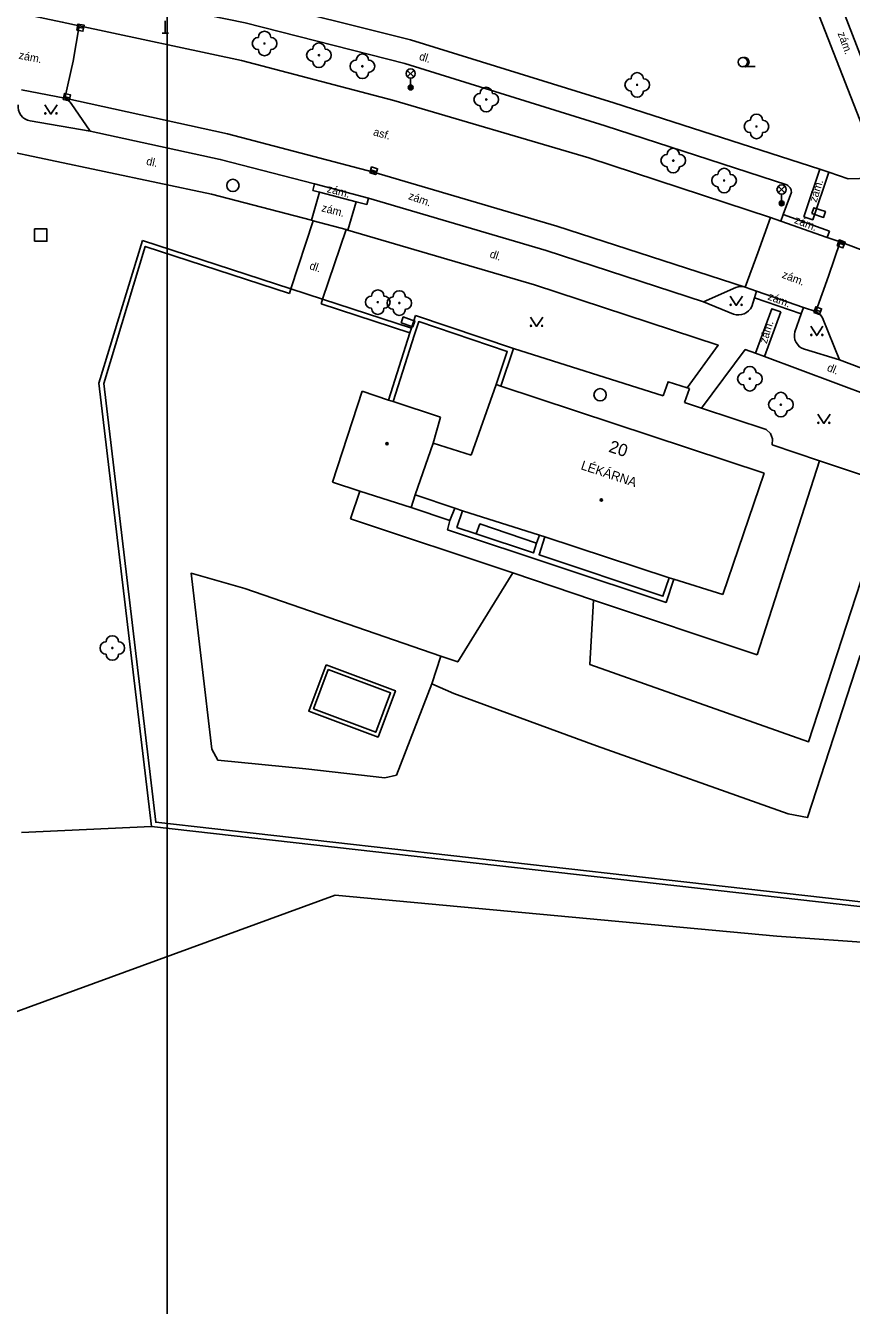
# Model space of a CAD drawing. Extents: x -598341 to -594502, y -1162301 to -1161406.
# Drawn here: x -594948.6 to -594881.5, y -1161634.4 to -1161530.4 of the extents above; entities that cross this region are included whole.
import ezdxf

# ---------------------------------------------------------------- set-up
doc = ezdxf.new("R2010")
doc.units = 0
for name, color, linetype in [('OKRAJ', 7, 'Continuous'), ('Vrstva 10', 7, 'Continuous'), ('Vrstva 11', 7, 'Continuous'), ('Vrstva 22', 7, 'Continuous'), ('Vrstva 24', 7, 'Continuous'), ('Vrstva 26', 7, 'Continuous'), ('Vrstva 27', 7, 'Continuous'), ('Vrstva 33', 7, 'Continuous'), ('Vrstva 34', 7, 'Continuous'), ('Vrstva 36', 7, 'Continuous'), ('Vrstva 39', 7, 'Continuous'), ('Vrstva 40', 7, 'Continuous'), ('Vrstva 41', 7, 'Continuous'), ('Vrstva 46', 7, 'Continuous'), ('Vrstva 5', 7, 'Continuous'), ('Vrstva 6', 7, 'Continuous'), ('Vrstva 7', 7, 'Continuous'), ('Vrstva 8', 7, 'Continuous')]:
    doc.layers.add(name, color=color, linetype=linetype)

msp = doc.modelspace()

# ---------------------------------------------------------------- linework, layer by layer
at = {"layer": 'OKRAJ'}
msp.add_line((-594937.09, -1161998.72), (-594937.09, -1161428.48), dxfattribs=at)
at = {"layer": 'Vrstva 10'}
msp.add_line((-594948.93, -1161535.65), (-594945.39, -1161536.35), dxfattribs=at)
for points in [[(-594948.43, -1161529.56), (-594945.61, -1161530.16), (-594944.23, -1161530.46)], [(-594944.23, -1161530.46), (-594931.04, -1161533.27), (-594918.67, -1161536.54), (-594902.85, -1161541.18), (-594888.08, -1161546.04)], [(-594945.39, -1161536.35), (-594945.32, -1161536.39), (-594945.18, -1161536.49), (-594945.12, -1161536.54), (-594945, -1161536.65), (-594944.89, -1161536.78)], [(-594944.89, -1161536.78), (-594943.35, -1161539.01)], [(-594943.35, -1161539.01), (-594932.77, -1161541.31), (-594925.12, -1161543.29)], [(-594925.12, -1161543.29), (-594920.73, -1161544.47)], [(-594920.73, -1161544.47), (-594906.3, -1161548.72), (-594893.52, -1161552.88)], [(-594888.08, -1161546.04), (-594887.24, -1161546.32)], [(-594887.24, -1161546.32), (-594883.47, -1161547.65)], [(-594883.47, -1161547.65), (-594882.42, -1161548.02)], [(-594882.42, -1161548.02), (-594869.63, -1161552.83), (-594857.55, -1161557.7), (-594847.56, -1161561.8)], [(-594893.52, -1161552.88), (-594890.9, -1161551.71)], [(-594890.14, -1161551.69), (-594890.23, -1161551.67), (-594890.43, -1161551.64), (-594890.62, -1161551.65), (-594890.71, -1161551.66), (-594890.9, -1161551.71)], [(-594890.14, -1161551.69), (-594889.23, -1161552.02)], [(-594889.23, -1161552.02), (-594885.41, -1161553.34)], [(-594885.41, -1161553.34), (-594884.41, -1161553.67)], [(-594883.87, -1161554.18), (-594883.92, -1161554.1), (-594884.03, -1161553.95), (-594884.17, -1161553.82), (-594884.33, -1161553.71), (-594884.41, -1161553.67)], [(-594883.87, -1161554.18), (-594882.48, -1161557.59)], [(-594882.48, -1161557.59), (-594876.89, -1161559.7)]]:
    msp.add_lwpolyline(points, dxfattribs=at)
at = {"layer": 'Vrstva 11'}
for p, q in [((-594925.26, -1161543.83), (-594925.12, -1161543.29)), ((-594925.37, -1161546.25), (-594924.72, -1161543.97)), ((-594925.26, -1161543.83), (-594924.72, -1161543.97)), ((-594924.72, -1161543.97), (-594921.73, -1161544.76)), ((-594920.87, -1161544.99), (-594920.73, -1161544.47)), ((-594922.4, -1161547.06), (-594921.73, -1161544.76)), ((-594921.73, -1161544.76), (-594920.87, -1161544.99)), ((-594883.29, -1161547.13), (-594883.47, -1161547.65)), ((-594916.93, -1161568.56), (-594913.73, -1161569.65)), ((-594906.84, -1161571.83), (-594907.08, -1161572.49)), ((-594914.86, -1161581.67), (-594915.6, -1161583.91)), ((-594948.92, -1161595.98), (-594938.37, -1161595.51)), ((-595005.48, -1161631.04), (-594923.44, -1161601.08)), ((-594923.44, -1161601.08), (-594887.56, -1161604.4)), ((-594887.56, -1161604.4), (-594876.36, -1161605.19))]:
    msp.add_line(p, q, dxfattribs=at)
for points in [[(-594892.88, -1161515.52), (-594886.22, -1161524.3), (-594878.99, -1161542.82)], [(-594877.05, -1161542.53), (-594884.56, -1161523.05)], [(-594884.07, -1161542.11), (-594900.82, -1161536.72), (-594917.31, -1161531.6), (-594930.46, -1161528.3), (-594947.93, -1161524.68)], [(-594947.38, -1161526.82), (-594930.76, -1161530.22), (-594917.78, -1161533.52), (-594901.5, -1161538.59), (-594886.76, -1161543.38)], [(-594944.23, -1161530.46), (-594944.73, -1161533.33), (-594945.39, -1161536.35)], [(-594949.18, -1161536.87), (-594949.19, -1161537.1), (-594949.16, -1161537.32), (-594949.09, -1161537.53), (-594948.97, -1161537.73), (-594948.82, -1161537.9), (-594948.64, -1161538.03), (-594948.44, -1161538.13), (-594948.22, -1161538.19)], [(-594945.39, -1161536.35), (-594932.19, -1161539.24), (-594920.34, -1161542.36), (-594905.45, -1161546.73), (-594890.14, -1161551.69)], [(-594948.22, -1161538.19), (-594943.35, -1161539.01)], [(-594950.95, -1161540.45), (-594933.48, -1161544.15), (-594925.37, -1161546.25)], [(-594884.07, -1161542.11), (-594885.38, -1161545.98)], [(-594883.34, -1161542.35), (-594884.65, -1161546.22), (-594885.38, -1161545.98)], [(-594883.34, -1161542.35), (-594884.07, -1161542.11)], [(-594878.99, -1161542.82), (-594881.77, -1161542.88), (-594883.34, -1161542.35)], [(-594886.39, -1161543.97), (-594886.4, -1161543.88), (-594886.41, -1161543.79), (-594886.49, -1161543.62), (-594886.61, -1161543.48), (-594886.68, -1161543.42), (-594886.76, -1161543.38)], [(-594886.39, -1161543.97), (-594887.05, -1161545.8)], [(-594925.22, -1161546.29), (-594927.03, -1161551.83)], [(-594925.37, -1161546.25), (-594925.22, -1161546.29)], [(-594925.22, -1161546.29), (-594922.54, -1161547.02)], [(-594890.14, -1161551.69), (-594889.1, -1161548.9), (-594888.08, -1161546.04)], [(-594887.05, -1161545.8), (-594887.24, -1161546.32)], [(-594887.05, -1161545.8), (-594883.29, -1161547.13)], [(-594924.47, -1161552.67), (-594922.54, -1161547.02)], [(-594922.54, -1161547.02), (-594922.4, -1161547.06)], [(-594922.4, -1161547.06), (-594907.25, -1161551.51), (-594892.32, -1161556.41), (-594894.86, -1161559.87)], [(-594882.42, -1161548.02), (-594883.38, -1161550.8), (-594884.41, -1161553.67)], [(-594889.6, -1161553.25), (-594889.39, -1161552.55)], [(-594889.39, -1161552.55), (-594889.23, -1161552.02)], [(-594889.39, -1161552.55), (-594885.59, -1161553.86)], [(-594893.52, -1161552.88), (-594891.09, -1161553.88)], [(-594891.09, -1161553.88), (-594890.88, -1161553.93), (-594890.65, -1161553.95), (-594890.43, -1161553.92), (-594890.22, -1161553.85), (-594890.03, -1161553.75), (-594889.86, -1161553.61), (-594889.71, -1161553.44), (-594889.6, -1161553.25)], [(-594889.31, -1161557.06), (-594887.98, -1161553.45), (-594887.24, -1161553.69)], [(-594888.58, -1161557.32), (-594887.24, -1161553.69)], [(-594885.59, -1161553.86), (-594886.1, -1161555.31)], [(-594885.41, -1161553.34), (-594885.59, -1161553.86)], [(-594886.1, -1161555.31), (-594886.14, -1161555.53), (-594886.14, -1161555.76), (-594886.1, -1161555.98), (-594886.01, -1161556.18), (-594885.72, -1161556.53), (-594885.53, -1161556.65), (-594885.32, -1161556.73)], [(-594893.7, -1161561.53), (-594890.13, -1161556.76), (-594889.31, -1161557.06)], [(-594885.32, -1161556.73), (-594882.48, -1161557.59)], [(-594889.31, -1161557.06), (-594888.58, -1161557.32)], [(-594888.58, -1161557.32), (-594876.97, -1161561.65)], [(-594911.99, -1161571.72), (-594913.55, -1161571.2), (-594913.1, -1161569.85)], [(-594914.14, -1161570.64), (-594914.31, -1161571.41), (-594896.56, -1161577.3), (-594895.93, -1161575.42)], [(-594907.08, -1161572.49), (-594911.69, -1161570.92), (-594911.99, -1161571.72)], [(-594907.08, -1161572.49), (-594907.32, -1161573.28), (-594911.99, -1161571.72)], [(-594896.32, -1161575.3), (-594896.82, -1161576.8), (-594906.88, -1161573.43), (-594906.4, -1161571.98)], [(-594874.66, -1161583.45), (-594873.16, -1161583.94), (-594871.07, -1161577.48), (-594880.38, -1161574.42), (-594884.99, -1161588.62), (-594902.75, -1161582.34), (-594902.45, -1161577.11)], [(-594914.86, -1161581.67), (-594930.79, -1161576.17), (-594935.14, -1161574.93), (-594933.46, -1161589.21), (-594932.98, -1161590.1), (-594925.82, -1161590.81), (-594919.41, -1161591.55), (-594918.47, -1161591.32), (-594915.6, -1161583.91)], [(-594909.02, -1161574.9), (-594913.48, -1161582.13), (-594914.86, -1161581.67)], [(-594915.6, -1161583.91), (-594913.8, -1161584.7), (-594902.21, -1161588.95), (-594886.66, -1161594.48), (-594885.07, -1161594.77), (-594880.79, -1161581.62), (-594878.77, -1161582.23)], [(-594924.18, -1161582.36), (-594918.55, -1161584.47), (-594919.96, -1161588.23), (-594925.59, -1161586.12), (-594924.18, -1161582.36)], [(-594924.01, -1161582.75), (-594918.94, -1161584.65), (-594920.14, -1161587.84), (-594925.2, -1161585.94), (-594924.01, -1161582.75)]]:
    msp.add_lwpolyline(points, dxfattribs=at)
at = {"layer": 'Vrstva 22'}
for centre in [(-594929.18, -1161531.9), (-594924.76, -1161532.85), (-594921.23, -1161533.75), (-594898.91, -1161535.26), (-594911.17, -1161536.45), (-594889.22, -1161538.64), (-594895.98, -1161541.41), (-594891.85, -1161543.03), (-594919.98, -1161552.91), (-594918.23, -1161552.98), (-594889.76, -1161559.13), (-594887.24, -1161561.23), (-594941.54, -1161581)]:
    msp.add_circle(centre, 0.05, dxfattribs=at)
for centre, start, end in [((-594929.18, -1161531.4), 0, 180), ((-594929.68, -1161531.9), 90, 270), ((-594928.68, -1161531.9), 270, 90), ((-594924.76, -1161532.35), 0, 180), ((-594929.18, -1161532.4), 180, 0), ((-594925.26, -1161532.85), 90, 270), ((-594924.26, -1161532.85), 270, 90), ((-594921.23, -1161533.25), 0, 180), ((-594924.76, -1161533.35), 180, 0), ((-594921.73, -1161533.75), 90, 270), ((-594920.73, -1161533.75), 270, 90), ((-594921.23, -1161534.25), 180, 0), ((-594899.41, -1161535.26), 90, 270), ((-594898.91, -1161534.76), 0, 180), ((-594898.41, -1161535.26), 270, 90), ((-594911.67, -1161536.45), 90, 270), ((-594911.17, -1161535.95), 0, 180), ((-594910.67, -1161536.45), 270, 90), ((-594898.91, -1161535.76), 180, 0), ((-594911.17, -1161536.95), 180, 0), ((-594889.72, -1161538.64), 90, 270), ((-594889.22, -1161538.14), 0, 180), ((-594888.72, -1161538.64), 270, 90), ((-594889.22, -1161539.14), 180, 0), ((-594896.48, -1161541.41), 90, 270), ((-594895.98, -1161540.91), 0, 180), ((-594895.48, -1161541.41), 270, 90), ((-594895.98, -1161541.91), 180, 0), ((-594891.85, -1161542.53), 0, 180), ((-594892.35, -1161543.03), 90, 270), ((-594891.35, -1161543.03), 270, 90), ((-594891.85, -1161543.53), 180, 0), ((-594920.48, -1161552.91), 90, 270), ((-594919.98, -1161552.41), 0, 180), ((-594919.48, -1161552.91), 270, 90), ((-594918.73, -1161552.98), 90, 270), ((-594918.23, -1161552.48), 0, 180), ((-594917.73, -1161552.98), 270, 90), ((-594919.98, -1161553.41), 180, 0), ((-594918.23, -1161553.48), 180, 0), ((-594890.26, -1161559.13), 90, 270), ((-594889.76, -1161558.63), 0, 180), ((-594889.26, -1161559.13), 270, 90), ((-594889.76, -1161559.63), 180, 0), ((-594887.74, -1161561.23), 90, 270), ((-594887.24, -1161560.73), 0, 180), ((-594886.74, -1161561.23), 270, 90), ((-594887.24, -1161561.73), 180, 0), ((-594942.04, -1161581), 90, 270), ((-594941.54, -1161580.5), 0, 180), ((-594941.04, -1161581), 270, 90), ((-594941.54, -1161581.5), 180, 0)]:
    msp.add_arc(centre, 0.5, start, end, dxfattribs=at)
at = {"layer": 'Vrstva 24'}
for points in [[(-594884.72, -1161545.71), (-594883.77, -1161546.02), (-594883.62, -1161545.55), (-594884.57, -1161545.24)], [(-594918.07, -1161554.58), (-594917.13, -1161554.91), (-594916.97, -1161554.44), (-594917.91, -1161554.11)]]:
    msp.add_lwpolyline(points, close=True, dxfattribs=at)
at = {"layer": 'Vrstva 26'}
msp.add_lwpolyline([(-594947.86, -1161547.96), (-594946.86, -1161547.96), (-594946.86, -1161546.96), (-594947.86, -1161546.96)], close=True, dxfattribs=at)
at = {"layer": 'Vrstva 27'}
for p, q in [((-594944.38, -1161530.56), (-594943.88, -1161530.66)), ((-594945.48, -1161536.2), (-594945, -1161536.3)), ((-594920.55, -1161542.17), (-594920.07, -1161542.31)), ((-594882.59, -1161548.1), (-594882.11, -1161548.26)), ((-594884.49, -1161553.52), (-594884.01, -1161553.68))]:
    msp.add_line(p, q, dxfattribs=at)
for points in [[(-594944.42, -1161530.81), (-594943.93, -1161530.9), (-594943.84, -1161530.41), (-594944.33, -1161530.32)], [(-594945.54, -1161536.44), (-594945.05, -1161536.55), (-594944.94, -1161536.06), (-594945.43, -1161535.95)], [(-594920.62, -1161542.41), (-594920.14, -1161542.55), (-594920, -1161542.07), (-594920.48, -1161541.93)], [(-594882.67, -1161548.33), (-594882.2, -1161548.5), (-594882.03, -1161548.03), (-594882.5, -1161547.86)], [(-594884.57, -1161553.75), (-594884.1, -1161553.92), (-594883.93, -1161553.45), (-594884.4, -1161553.28)]]:
    msp.add_lwpolyline(points, close=True, dxfattribs=at)
for centre in [(-594931.75, -1161543.43), (-594901.92, -1161560.43)]:
    msp.add_circle(centre, 0.5, dxfattribs=at)
at = {"layer": 'Vrstva 33'}
for p, q in [((-594917.58, -1161534.61), (-594917.05, -1161534.08)), ((-594917.58, -1161534.08), (-594917.05, -1161534.61)), ((-594917.31, -1161534.72), (-594917.31, -1161535.47)), ((-594887.45, -1161544.02), (-594886.92, -1161543.49)), ((-594887.45, -1161543.49), (-594886.92, -1161544.02)), ((-594887.18, -1161544.13), (-594887.18, -1161544.88))]:
    msp.add_line(p, q, dxfattribs=at)
for centre, radius in [((-594917.31, -1161534.34), 0.375), ((-594917.31, -1161535.47), 0.2), ((-594917.31, -1161535.47), 0.145), ((-594917.31, -1161535.47), 0.0876), ((-594887.18, -1161543.76), 0.375), ((-594887.18, -1161544.88), 0.2), ((-594887.18, -1161544.88), 0.145), ((-594887.18, -1161544.88), 0.0876)]:
    msp.add_circle(centre, radius, dxfattribs=at)
at = {"layer": 'Vrstva 34'}
for p, q in [((-594937.24, -1161530.05), (-594937.24, -1161531.07)), ((-594937.49, -1161531.07), (-594936.99, -1161531.07))]:
    msp.add_line(p, q, dxfattribs=at)
at = {"layer": 'Vrstva 36'}
msp.add_line((-594890.33, -1161533.78), (-594889.33, -1161533.78), dxfattribs=at)
for points in [[(-594947.03, -1161536.88), (-594946.53, -1161537.63), (-594946.03, -1161536.88)], [(-594891.37, -1161552.43), (-594890.87, -1161553.18), (-594890.37, -1161552.43)], [(-594907.58, -1161554.13), (-594907.08, -1161554.88), (-594906.58, -1161554.13)], [(-594884.82, -1161554.87), (-594884.32, -1161555.62), (-594883.82, -1161554.87)], [(-594884.25, -1161562.01), (-594883.75, -1161562.76), (-594883.25, -1161562.01)]]:
    msp.add_lwpolyline(points, dxfattribs=at)
for centre, radius in [((-594890.33, -1161533.41), 0.375), ((-594946.98, -1161537.58), 0.05), ((-594946.08, -1161537.58), 0.05), ((-594891.32, -1161553.13), 0.05), ((-594890.42, -1161553.13), 0.05), ((-594907.53, -1161554.83), 0.05), ((-594906.63, -1161554.83), 0.05), ((-594884.77, -1161555.57), 0.05), ((-594883.87, -1161555.57), 0.05), ((-594884.2, -1161562.71), 0.05), ((-594883.3, -1161562.71), 0.05)]:
    msp.add_circle(centre, radius, dxfattribs=at)
msp.add_arc((-594890.2, -1161533.41), 0.375, 260.4059, 99.5941, dxfattribs=at)
at = {"layer": 'Vrstva 39'}
for centre, radius in [((-594919.23, -1161564.4), 0.09), ((-594919.23, -1161564.4), 0.0398), ((-594901.82, -1161568.97), 0.09), ((-594901.82, -1161568.97), 0.0398)]:
    msp.add_circle(centre, radius, dxfattribs=at)
at = {"layer": 'Vrstva 5'}
for p, q in [((-594912.39, -1161565.34), (-594910.36, -1161559.6)), ((-594910.36, -1161559.6), (-594909.98, -1161559.73)), ((-594909.98, -1161559.73), (-594888.59, -1161566.8)), ((-594923.66, -1161567.54), (-594921.26, -1161560.15)), ((-594921.26, -1161560.15), (-594919.1, -1161560.87)), ((-594919.1, -1161560.87), (-594918.72, -1161560.99)), ((-594918.72, -1161560.99), (-594914.88, -1161562.26)), ((-594914.88, -1161562.26), (-594915.49, -1161564.36)), ((-594916.93, -1161568.56), (-594915.49, -1161564.36)), ((-594915.49, -1161564.36), (-594912.39, -1161565.34)), ((-594888.59, -1161566.8), (-594891.96, -1161576.65)), ((-594921.43, -1161568.26), (-594923.66, -1161567.54)), ((-594917.28, -1161569.59), (-594921.43, -1161568.26)), ((-594917.28, -1161569.59), (-594916.93, -1161568.56)), ((-594914.14, -1161570.64), (-594917.28, -1161569.59)), ((-594913.73, -1161569.65), (-594914.14, -1161570.64)), ((-594913.1, -1161569.85), (-594913.73, -1161569.65)), ((-594906.84, -1161571.83), (-594913.1, -1161569.85)), ((-594906.4, -1161571.98), (-594906.84, -1161571.83)), ((-594896.32, -1161575.3), (-594906.4, -1161571.98)), ((-594895.93, -1161575.42), (-594896.32, -1161575.3)), ((-594891.96, -1161576.65), (-594895.93, -1161575.42))]:
    msp.add_line(p, q, dxfattribs=at)
at = {"layer": 'Vrstva 6'}
msp.add_line((-594893.7, -1161561.53), (-594895.08, -1161561.06), dxfattribs=at)
at = {"layer": 'Vrstva 7'}
for p, q in [((-594939.08, -1161547.89), (-594942.65, -1161559.48)), ((-594927.03, -1161551.83), (-594939.08, -1161547.89)), ((-594927.15, -1161552.21), (-594927.03, -1161551.83)), ((-594924.59, -1161553.05), (-594924.47, -1161552.67)), ((-594917.24, -1161555.03), (-594924.47, -1161552.67)), ((-594916.91, -1161553.98), (-594917.24, -1161555.03)), ((-594908.97, -1161556.66), (-594916.91, -1161553.98)), ((-594917.37, -1161555.41), (-594919.1, -1161560.87)), ((-594917.24, -1161555.03), (-594917.37, -1161555.41)), ((-594909.98, -1161559.73), (-594908.97, -1161556.66)), ((-594942.65, -1161559.48), (-594938.37, -1161595.51)), ((-594894.67, -1161559.92), (-594895.08, -1161561.06)), ((-594894.86, -1161559.87), (-594894.67, -1161559.92)), ((-594889.17, -1161581.55), (-594884.11, -1161565.79)), ((-594921.43, -1161568.26), (-594922.19, -1161570.5)), ((-594922.19, -1161570.5), (-594909.02, -1161574.9)), ((-594909.02, -1161574.9), (-594902.45, -1161577.11)), ((-594902.45, -1161577.11), (-594889.17, -1161581.55)), ((-594938.37, -1161595.51), (-594875.43, -1161602.61))]:
    msp.add_line(p, q, dxfattribs=at)
for points in [[(-594875.7, -1161602.18), (-594938.01, -1161595.15), (-594942.24, -1161559.52), (-594938.87, -1161548.38), (-594927.15, -1161552.21)], [(-594924.59, -1161553.05), (-594917.37, -1161555.41)], [(-594918.72, -1161560.99), (-594916.99, -1161555.53), (-594916.65, -1161554.49), (-594909.47, -1161556.91), (-594910.36, -1161559.6)], [(-594908.97, -1161556.66), (-594896.81, -1161560.51)], [(-594896.81, -1161560.51), (-594896.4, -1161559.37), (-594894.86, -1161559.87)], [(-594893.7, -1161561.53), (-594888.44, -1161563.24), (-594888.07, -1161563.58), (-594887.92, -1161564.01), (-594887.94, -1161564.51)], [(-594887.94, -1161564.51), (-594884.11, -1161565.79)], [(-594884.11, -1161565.79), (-594878.81, -1161567.56)]]:
    msp.add_lwpolyline(points, dxfattribs=at)
at = {"layer": 'Vrstva 8'}
msp.add_line((-594924.47, -1161552.67), (-594927.03, -1161551.83), dxfattribs=at)

# ---------------------------------------------------------------- texts
at = {"layer": 'Vrstva 40'}
for s, rotation, p in [('zám.', 289.9279, (-594882.64, -1161531.08)), ('zám.', 348.4872, (-594949.18, -1161533.13)), ('dl.', 342.7021, (-594916.67, -1161533.21)), (' asf.', 344.3261, (-594920.63, -1161539.28)), (' dl.', 347.7352, (-594939.06, -1161541.69)), ('zám.', 345.4501, (-594924.15, -1161543.97)), ('zám.', 72.4995, (-594884.35, -1161544.85)), ('zám.', 340.8399, (-594917.55, -1161544.53)), ('zám.', 345.4501, (-594924.6, -1161545.52)), ('zám.', 338.9768, (-594886.2, -1161546.47)), ('dl.', 341.4883, (-594925.58, -1161550.21)), ('dl.', 341.4883, (-594910.94, -1161549.26)), ('zám.', 338.9768, (-594887.21, -1161550.91)), ('zám.', 338.9768, (-594888.36, -1161552.68)), ('zám.', 72.4995, (-594888.39, -1161556.32)), (' dl.', 338.0434, (-594883.77, -1161558.37))]:
    msp.add_text(s, height=0.65, rotation=rotation, dxfattribs=at).set_placement(p)
at = {"layer": 'Vrstva 41'}
msp.add_text('LÉKÁRNA', height=0.75, rotation=341.79, dxfattribs=at).set_placement((-594903.54, -1161566.47))
at = {"layer": 'Vrstva 46'}
msp.add_text('20', height=1, rotation=342.15, dxfattribs=at).set_placement((-594901.29, -1161565.05))

doc.saveas('drawing.dxf')
